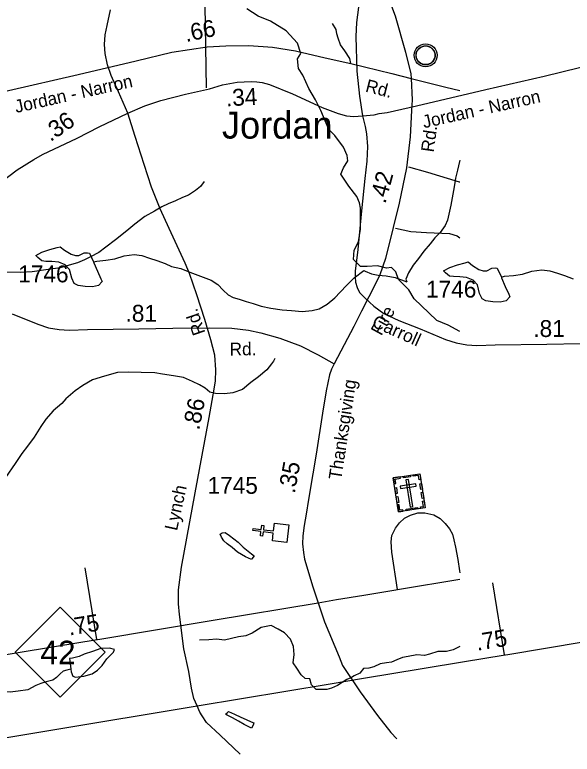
# Model space of a CAD drawing. Extents: x 2169602 to 2449496, y 721995 to 810662.
# Drawn here: x 2443189 to 2447311, y 758895 to 764367 of the extents above; entities that cross this region are included whole.
import ezdxf

# ---------------------------------------------------------------- set-up
doc = ezdxf.new("R2010")
doc.units = 0
doc.layers.add('Default', color=7, linetype='Continuous')

msp = doc.modelspace()

# ---------------------------------------------------------------- linework, layer by layer
at = {"layer": 'Default'}
for p, q in [((2444595.5, 764435.9), (2444603.2, 763825.7)), ((2443706.2, 760275.2), (2443793.4, 759742.9)), ((2446722.1, 760162.4), (2446809.2, 759630.1))]:
    msp.add_line(p, q, dxfattribs=at)
for points in [[(2445762.6, 764672.5), (2445715.8, 764310.4), (2445711.9, 764207.1), (2445719.7, 763950.9), (2445739.2, 763766.3), (2445761.3, 763619.4)], [(2444025.9, 763639.4), (2443956.8, 763798.2), (2443902.5, 763919.1), (2443874.8, 763998), (2443858.4, 764080), (2443851.7, 764147.6), (2443857.9, 764218.3), (2443873.3, 764288), (2443896.8, 764403.8)], [(2446103.5, 762332.8), (2446025.8, 762408.6), (2446005.8, 762464.5), (2445973.9, 762496.4), (2445938, 762492.4), (2445870.3, 762508.4), (2445794.5, 762504.4), (2445746.6, 762504.4), (2445694.8, 762556.3), (2445698.8, 762624.2), (2445730.7, 762688), (2445746.6, 762779.8), (2445746.6, 762847.7), (2445746.6, 762935.5), (2445738.7, 762975.4), (2445718.7, 763023.3), (2445658.9, 763099.2), (2445599.1, 763187), (2445619, 763234.9), (2445650.9, 763286.8), (2445646.9, 763326.7), (2445619, 763386.6), (2445555.2, 763474.4), (2445511.3, 763518.3), (2445451.5, 763658), (2445411.7, 763737.8), (2445363.8, 763821.7), (2445319.9, 763921.4), (2445288, 763969.3), (2445280.1, 764041.2), (2445304, 764081.1), (2445280.1, 764157), (2445196.3, 764248.8), (2445080.7, 764320.6), (2444988.9, 764356.5), (2444905.2, 764412.4)], [(2445974.7, 764430.5), (2446002.3, 764360.7), (2446079.3, 764091.5), (2446116.7, 763931.3), (2446121.2, 763895.8)], [(2445675.3, 764006.9), (2445665.8, 764043.6), (2445629.1, 764099.5), (2445598.7, 764145.8), (2445579.6, 764195.3), (2445571.6, 764227.2), (2445566.8, 764259.1), (2445538.1, 764302.2)], [(2442745.5, 763732.2), (2442830, 763740), (2442867.5, 763750.9), (2442926.2, 763758.2), (2443143.3, 763807.6), (2443656.7, 763926.3), (2444086.9, 764026), (2444350.3, 764089.9), (2444611.3, 764130.6), (2444750.2, 764138.6), (2444920.3, 764139.4), (2445094.3, 764128.2), (2445264.3, 764100.3), (2445484.6, 764049.2), (2445675.3, 764006.9), (2445978.4, 763932.6), (2446121.2, 763895.8)], [(2445761.3, 763619.4), (2445845.8, 763627.2), (2445883.3, 763638), (2445942, 763645.4), (2446159.2, 763694.8), (2446672.5, 763813.4), (2447102.8, 763913.2), (2447366.2, 763977.1), (2447627.2, 764017.8), (2447766.1, 764025.8), (2447936.1, 764026.6), (2448110.1, 764015.4), (2448280.1, 763987.4), (2448500.4, 763936.4), (2448691.2, 763894.1), (2448994.2, 763819.7), (2449137.1, 763783)], [(2446121.2, 763895.8), (2446126.8, 763738.1), (2446123.9, 763658.4), (2446113.8, 763463.1), (2446085.9, 763235.7), (2446031.2, 762973.9), (2445988.3, 762794.3), (2445929.5, 762563.9), (2445888, 762443.8), (2445860.7, 762385.5), (2445752.8, 762174.2), (2445696.2, 762060.2), (2445625.6, 761925.2), (2445552.1, 761785.2)], [(2446121.2, 763895.8), (2446376.2, 763832.7), (2446480.6, 763806.7)], [(2444025.9, 763639.4), (2444151, 763692.6), (2444268.1, 763732.8), (2444451.6, 763780), (2444628.1, 763820.2), (2444726, 763850), (2444833.8, 763868.4), (2444936.2, 763873.6), (2444978.3, 763871), (2445017.7, 763865.7), (2445072.8, 763852.6), (2445243.2, 763781.4), (2445462.2, 763680.7), (2445580.9, 763636.7), (2445643, 763619.4), (2445697.6, 763615.5), (2445761.3, 763619.4)], [(2442395.5, 762699.3), (2442509.2, 762749), (2442594, 762790.9), (2442749.5, 762887), (2442927.7, 763009.4), (2443207.4, 763219.1), (2443328.8, 763296), (2443393.5, 763332.7), (2443649.5, 763455), (2443813.8, 763537.1), (2444025.9, 763639.4)], [(2444536.9, 759253.3), (2444512, 759307.5), (2444496.3, 759382.9), (2444475.3, 759507.9), (2444440.4, 759675.9), (2444406.1, 759929), (2444398.9, 760007.9), (2444400.5, 760111.4), (2444421, 760278.4), (2444522.4, 760830.7), (2444625.9, 761388.2), (2444656.6, 761555.2), (2444674.1, 761656.6), (2444676.1, 761738.6), (2444667.9, 761848.2), (2444639.2, 761963), (2444594.1, 762112.6), (2444535.7, 762295), (2444480.9, 762452.8), (2444450.2, 762528.6), (2444330.8, 762784.8), (2444263.2, 762931.3), (2444199.6, 763092.2), (2444146.3, 763260.3), (2444079.7, 763466.2), (2444025.9, 763639.4)], [(2445761.3, 763619.4), (2445779.6, 763541), (2445789.4, 763487.6), (2445797.7, 763393.2), (2445792.4, 763283.1), (2445778.2, 763155.3), (2445752.2, 762917.3), (2445724.9, 762631.3), (2445706.7, 762470.1), (2445705.4, 762427.2), (2445708, 762387.5), (2445721, 762348.5), (2445739.2, 762312.1), (2445779.5, 762270.5), (2445843.2, 762210.7), (2445918.6, 762157.4), (2446029.1, 762104.7), (2446186.5, 762042.3), (2446375, 761964.3), (2446453, 761939), (2446532.3, 761924.7), (2446606.4, 761920.8), (2446741.6, 761926), (2447122.6, 761929.2), (2447373.5, 761935.1)], [(2446480.6, 763290.3), (2446477.6, 763281), (2446461.8, 763216.9), (2446448.5, 763158.9), (2446438.7, 763093), (2446413.9, 762958.9), (2446388.8, 762846.7), (2446371, 762808.4), (2446335.1, 762756.2), (2446295.5, 762715.9), (2446259.9, 762671.8), (2446214.1, 762617.5), (2446174.6, 762563.4), (2446135.2, 762515), (2446099.5, 762456.7), (2446081.7, 762410.8), (2446088, 762390.7)], [(2446101.6, 763242.9), (2446241.1, 763202.9), (2446476.4, 763131.1), (2446480.6, 763130.2)], [(2444589.4, 763132.5), (2444562.2, 763096), (2444526.1, 763065.8), (2444474.6, 763031.8), (2444428.5, 763015.3), (2444376.8, 762991), (2444323.1, 762968.7), (2444277.1, 762946.4), (2444221.2, 762913.9), (2444151.4, 762875.4), (2444078, 762817.1), (2444018.6, 762768.5), (2443933.1, 762701.9), (2443863.1, 762647.5), (2443809.6, 762609), (2443747.9, 762575), (2443704, 762554.4), (2443652.3, 762532.2), (2443590.4, 762515.5), (2443524.6, 762495.1), (2443436.6, 762482.8), (2443318.7, 762465.8), (2443231, 762459.2), (2443070.8, 762462.2)], [(2446004.9, 762787), (2446117.5, 762763.9), (2446233.2, 762755.9), (2446404.6, 762747.9), (2446460.5, 762731.9), (2446480.6, 762717.8)], [(2443771.8, 762538.6), (2443773.8, 762532.6), (2443800.3, 762468.9), (2443826.5, 762413.1), (2443834.7, 762393.2), (2443807.2, 762362.8), (2443762.9, 762354.5), (2443709.2, 762356.2), (2443656.9, 762364.1), (2443629, 762377.6), (2443610.6, 762417.7), (2443594, 762481.5), (2443562.2, 762517.1), (2443514, 762536.9), (2443464, 762540.4), (2443418, 762542.1), (2443388.1, 762546.2), (2443359.6, 762570), (2443343.6, 762585.8), (2443389.7, 762610), (2443447.2, 762630.6), (2443503.1, 762644.8), (2443525.3, 762650.8), (2443557.3, 762625.3), (2443605.5, 762595.7), (2443637.2, 762585.6), (2443663.7, 762585.7), (2443701.4, 762606), (2443727.5, 762606.5), (2443741.6, 762604.4), (2443771.8, 762538.6)], [(2443771.8, 762538.6), (2443795.8, 762544.7), (2443862, 762551.3), (2443927.8, 762561.6), (2443997.5, 762582.3), (2444071.1, 762592.7), (2444129.4, 762585.2), (2444185.6, 762567.3), (2444239.5, 762549.8), (2444301.8, 762526.3), (2444348, 762504.7), (2444416, 762489.1), (2444484.1, 762461.8), (2444562.4, 762434.2), (2444642.4, 762404.6), (2444690.8, 762371), (2444731, 762329.6), (2444767.1, 762295.8), (2444803.4, 762275.7), (2444847.3, 762262.2), (2444899.5, 762246.6), (2444951.4, 762231), (2445011.5, 762211.4), (2445083.7, 762196), (2445165.5, 762184.5), (2445235.6, 762179.2), (2445313.8, 762171.4), (2445388, 762178.1), (2445439.7, 762192.2), (2445499.1, 762225), (2445555.1, 762272.9), (2445594.5, 762313.6), (2445644.5, 762365.7), (2445698.2, 762420), (2445771.4, 762474.7)], [(2446787.6, 762425.7), (2446789.6, 762419.7), (2446816.1, 762356.1), (2446842.3, 762300.2), (2446850.5, 762280.4), (2446823.1, 762250), (2446778.8, 762241.7), (2446725, 762243.3), (2446672.8, 762251.2), (2446644.9, 762264.8), (2446626.4, 762304.9), (2446609.8, 762368.6), (2446578, 762404.3), (2446529.8, 762424.1), (2446479.8, 762427.6), (2446433.9, 762429.3), (2446403.9, 762433.4), (2446375.4, 762457.2), (2446359.4, 762472.9), (2446405.6, 762497.2), (2446463, 762517.8), (2446519, 762532), (2446541.1, 762538), (2446573.1, 762512.5), (2446621.3, 762482.9), (2446653.1, 762472.8), (2446679.5, 762472.9), (2446717.3, 762493.1), (2446743.3, 762493.7), (2446757.4, 762491.6), (2446787.6, 762425.7)], [(2445771.4, 762474.7), (2445779.2, 762470.6), (2445827.4, 762451.2), (2445876, 762441.4), (2445935.7, 762435.6), (2446001.5, 762422.1), (2446088, 762390.7)], [(2446787.6, 762425.7), (2446811.6, 762431.8), (2446877.8, 762438.5), (2446943.6, 762448.8), (2447013.4, 762469.5), (2447087, 762479.9), (2447145.2, 762472.3), (2447201.4, 762454.5), (2447255.3, 762437), (2447317.6, 762413.4)], [(2446480.6, 762023.4), (2446394.7, 762069.3), (2446310.9, 762105.2), (2446251.1, 762161.1), (2446143.4, 762264.9), (2446103.5, 762332.8)], [(2443170.6, 762155.2), (2443359.2, 762077.2), (2443437.2, 762051.8), (2443516.5, 762037.5), (2443590.6, 762033.6), (2443725.8, 762038.8), (2444106.7, 762042.1), (2444357.7, 762047.9), (2444630.7, 762050.5), (2444793.2, 762047.3), (2444916.7, 762033), (2445007.7, 762013.5), (2445148.1, 761974.4), (2445302.9, 761917.9), (2445432, 761851.3), (2445552.1, 761785.2)], [(2445112.5, 761824.5), (2445102.5, 761804.5), (2445088.7, 761784.3), (2445053.1, 761740.2), (2444991.5, 761687.9), (2444933.5, 761645.5), (2444872.6, 761593.1), (2444802.5, 761570.4), (2444740.8, 761561.9), (2444672.5, 761563.6), (2444632.5, 761575.4), (2444596.2, 761603.1), (2444555.8, 761628.7), (2444502.1, 761652.3), (2444437.9, 761683.8), (2444363.9, 761695.4), (2444281.6, 761706.7), (2444223.6, 761718.3), (2444123.6, 761719.6), (2444031.5, 761722.9), (2443947.6, 761720.6), (2443851.9, 761693.6), (2443764.3, 761665.1), (2443692.5, 761624.9), (2443634.7, 761584.5), (2443567.2, 761525.8), (2443537.3, 761491.7), (2443473.9, 761435.2), (2443418.4, 761375), (2443382.7, 761320.8), (2443333.1, 761240.3), (2443283.9, 761174.3), (2443242, 761119.8), (2443192.6, 761047.3), (2443121.3, 760942.9)], [(2445552.1, 761785.2), (2445531.9, 761744.8), (2445517, 761703.5), (2445492.2, 761583.8), (2445465, 761420.3), (2445417.1, 761116.8), (2445394.4, 760968.9), (2445361.4, 760779.6), (2445343.2, 760672.5), (2445329.5, 760588.2), (2445320.4, 760511.5), (2445317.6, 760452.5), (2445323.4, 760388.1), (2445332.5, 760339.4), (2445363.4, 760231.6), (2445391.9, 760141.6), (2445418, 760059.7), (2445433, 760015.4)], [(2446020, 760114.3), (2445977.9, 760390.2), (2445973.1, 760466.9), (2445977.9, 760514.8), (2446005, 760569), (2446033.7, 760607.3), (2446070.5, 760642.5), (2446115.2, 760664.8), (2446169.4, 760680.8), (2446222.1, 760680.8), (2446289.2, 760666.4), (2446333.9, 760639.3), (2446370.6, 760602.6), (2446404.1, 760562.6), (2446424.9, 760522.7), (2446436, 760482.8), (2446448.8, 760428.5), (2446464.8, 760336), (2446477.5, 760252.9), (2446480.6, 760238.4)], [(2444958.5, 760364), (2444942.7, 760340.1), (2444939, 760335.8), (2444894.8, 760355.5), (2444836.5, 760391), (2444796.1, 760425.1), (2444760, 760452.5), (2444734, 760474.7), (2444717.8, 760500.2), (2444707.7, 760524.4), (2444723.3, 760534.2), (2444743.8, 760536.4), (2444775.8, 760514.5), (2444842.1, 760463.2), (2444878.1, 760427.3), (2444914, 760397.6), (2444938.8, 760378), (2444958.5, 760364)], [(2445433, 760015.4), (2445568.3, 760039.1), (2445770.7, 760072.6), (2445991, 760109.5), (2446033.2, 760116.5), (2446480.6, 760190.7)], [(2441521.1, 759366.1), (2442504.7, 759528), (2442752.6, 759570.3), (2443184.7, 759642.3), (2443497.7, 759693.8), (2443783.7, 759741.5), (2443819.2, 759746.8), (2444655.8, 759886.7), (2445433, 760015.4)], [(2445433, 760015.4), (2445479.8, 759875.1), (2445588.9, 759616.7), (2445612.3, 759551), (2445743.6, 759356.6), (2445872.3, 759181.8), (2445970.9, 759056.7), (2446013.2, 759007.9)], [(2444536.9, 759253.3), (2445520.5, 759415.2), (2445768.4, 759457.5), (2446200.5, 759529.4), (2446513.6, 759581), (2446799.6, 759628.6), (2446835, 759634), (2447671.6, 759773.9), (2448448.8, 759902.5)], [(2446480.6, 759691.4), (2446430.5, 759666.3), (2446380.7, 759654.4), (2446316.9, 759656.4), (2446257.1, 759634.4), (2446219.2, 759624.4), (2446163.4, 759630.4), (2446097.6, 759618.4), (2446055.7, 759610.5), (2446013.8, 759592.5), (2445975.9, 759576.5), (2445938, 759570.5), (2445892.2, 759564.6), (2445844.3, 759540.6), (2445808.4, 759532.6), (2445768.6, 759528.6), (2445740.6, 759494.7), (2445698.8, 759474.7), (2445678.8, 759462.8), (2445644.9, 759446.8), (2445575.2, 759402.9), (2445531.3, 759382.9), (2445497.4, 759375), (2445417.6, 759373), (2445382.7, 759408.9), (2445370.8, 759452.8), (2445336.9, 759454.8), (2445307, 759482.7), (2445275.1, 759532.6), (2445247.2, 759570.5), (2445255.1, 759632.4), (2445249.1, 759692.3), (2445229.2, 759746.2), (2445183.3, 759794.1), (2445137.5, 759820), (2445085.6, 759848), (2445009.9, 759834), (2444944.1, 759790.1), (2444898.2, 759772.1), (2444844.4, 759764.1), (2444790.5, 759752.2), (2444740.7, 759740.2), (2444680.9, 759746.2), (2444625, 759742.2), (2444555.3, 759738.2)], [(2443602.9, 759525.2), (2443605.2, 759505), (2443617.3, 759473.1), (2443637.2, 759465.2), (2443699.5, 759473.7), (2443761.2, 759490), (2443800.8, 759516.4), (2443834.8, 759552.6), (2443870.1, 759600.8), (2443906, 759636.8), (2443918.1, 759651.2), (2443925.7, 759669.1), (2443890, 759679), (2443825.8, 759678.5), (2443764.3, 759654.1), (2443702.6, 759635.5), (2443664.2, 759619.4), (2443616.3, 759605.1), (2443594.7, 759602.7), (2443600.7, 759547), (2443602.9, 759525.2)], [(2443602.9, 759525.2), (2443574.8, 759516.9), (2443547.2, 759508.5), (2443525.4, 759490.3), (2443497.3, 759462.4), (2443469.6, 759443.9), (2443421.7, 759431.7), (2443381.9, 759417.4), (2443344.4, 759403.2), (2443286.1, 759371), (2443214.4, 759360.4), (2443154.3, 759354.1), (2443082.3, 759361.3)], [(2442387, 758895), (2444536.9, 759253.3)], [(2444855.9, 758895), (2444706.8, 759037.2), (2444607.5, 759128.9), (2444573.9, 759179.9), (2444558.7, 759206.5), (2444536.9, 759253.3)], [(2444939.7, 759088.5), (2444885.5, 759116.1), (2444843.1, 759139.5), (2444799, 759163.6), (2444760.6, 759183.2), (2444746.7, 759191), (2444760.6, 759201.1), (2444770.5, 759211.3), (2444814.8, 759191.7), (2444860.9, 759169.7), (2444899.3, 759152.2), (2444937, 759134.3), (2444957.3, 759126.3), (2444951.3, 759110.6), (2444939.7, 759088.5)]]:
    msp.add_lwpolyline(points, dxfattribs=at)
for points in [[(2446157.4, 764078.8), (2446158.3, 764083.8), (2446159.9, 764089.7), (2446162.5, 764096.2), (2446165.2, 764101.4), (2446168.2, 764106.5), (2446171.6, 764111.1), (2446175.1, 764115.1), (2446179.3, 764119.2), (2446184.2, 764123.3), (2446189.1, 764126.6), (2446193.5, 764129.2), (2446198.1, 764131.4), (2446203, 764133.5), (2446208, 764135.1), (2446211.9, 764136.2), (2446216.3, 764136.8), (2446220, 764137.5), (2446225.7, 764137.7), (2446229.7, 764137.6), (2446234.8, 764137.4), (2446239.2, 764136.7), (2446243.7, 764135.8), (2446248.2, 764134.6), (2446252.8, 764132.8), (2446258.8, 764130.2), (2446264.4, 764127), (2446269, 764123.8), (2446273.6, 764120.2), (2446276.6, 764117.4), (2446280.3, 764113.5), (2446283.8, 764109.2), (2446286.6, 764105.1), (2446289.4, 764100.6), (2446291.6, 764096), (2446293.4, 764091.4), (2446294.9, 764086.9), (2446296, 764082.8), (2446297, 764077.4), (2446297.6, 764073.1), (2446297.8, 764067.7), (2446297.6, 764062.5), (2446297.1, 764057.4), (2446296.3, 764052.5), (2446294.8, 764046.9), (2446293.1, 764041.7), (2446291, 764037.1), (2446288.2, 764031.7), (2446285.2, 764026.9), (2446282.1, 764022.7), (2446278.3, 764018.4), (2446273.6, 764014), (2446269, 764010.2), (2446264.5, 764007.1), (2446260.6, 764004.9), (2446254.5, 764002), (2446248.1, 763999.5), (2446242.7, 763998.2), (2446236.8, 763997.1), (2446232.8, 763996.6), (2446228.8, 763996.4), (2446223.7, 763996.4), (2446219.9, 763996.8), (2446214.8, 763997.4), (2446209.5, 763998.6), (2446205.3, 763999.8), (2446200.7, 764001.5), (2446196.6, 764003.3), (2446193, 764005.3), (2446186.9, 764008.9), (2446181.9, 764012.8), (2446177.5, 764016.8), (2446173.5, 764021.2), (2446170.6, 764024.8), (2446167.9, 764028.5), (2446164.2, 764034.9), (2446162.7, 764038.1), (2446161.1, 764041.7), (2446158.8, 764049.1), (2446157.4, 764055.4), (2446156.8, 764060.1), (2446156.5, 764065.8), (2446156.5, 764070), (2446157, 764075.8)], [(2445988.3, 760939.8), (2446185, 760970.6), (2446224.4, 760719.1), (2446027.7, 760688.3)], [(2445995, 760897), (2446006.2, 760898.8), (2446001.2, 760930.6), (2446041.3, 760936.8), (2446039.6, 760947.8), (2445988.3, 760939.8)], [(2446061.5, 760951.3), (2446112.7, 760959.3), (2446114.4, 760948), (2446063.2, 760940)], [(2446191.8, 760927.8), (2446180.6, 760926), (2446175.6, 760957.9), (2446135.5, 760951.6), (2446133.8, 760962.6), (2446185.1, 760970.6)], [(2446039.2, 760878.9), (2446042, 760860.4), (2446158.4, 760878.7), (2446155.5, 760897.1)], [(2446100.5, 760927.7), (2446082.1, 760924.8), (2446113.5, 760724.5), (2446131.9, 760727.4)], [(2446191.8, 760853.8), (2446185.1, 760896.6), (2446196.4, 760898.4), (2446203.1, 760855.6)], [(2446006.5, 760823.8), (2445999.8, 760866.5), (2446011, 760868.3), (2446017.7, 760825.5)], [(2446202, 760788.7), (2446195.3, 760831.5), (2446206.5, 760833.3), (2446213.2, 760790.5)], [(2446016.9, 760757.3), (2446010.2, 760800.1), (2446021.4, 760801.9), (2446028.1, 760759.1)], [(2446191.7, 760713.9), (2446189.9, 760725.3), (2446211.6, 760728.7), (2446205.4, 760768.6), (2446216.4, 760770.4), (2446224.4, 760719.1)], [(2446060.4, 760693.4), (2446058.6, 760704.8), (2446036.9, 760701.4), (2446030.6, 760741.3), (2446019.6, 760739.6), (2446027.7, 760688.3)], [(2446082.7, 760708.5), (2446166.6, 760721.6), (2446168.3, 760710.4), (2446084.5, 760697.2)], [(2445094.5, 760475.4), (2445101, 760531.9), (2445025.4, 760540.9), (2445021.7, 760509.1), (2445005.8, 760510.9), (2445009.5, 760542.7), (2444949.8, 760549.8), (2444951.7, 760565.7), (2445011.4, 760558.6), (2445015.2, 760590.4), (2445031, 760588.5), (2445027.3, 760556.8), (2445102.9, 760547.9), (2445109.7, 760605.1), (2445215.5, 760592.7), (2445200.2, 760462.9)], [(2443191, 759649.7), (2443524, 759982.7), (2443857, 759649.7), (2443524, 759316.7)]]:
    msp.add_lwpolyline(points, close=True, dxfattribs=at)
for centre, radius in [((2446227.3, 764067.6), 84.9), ((2446227, 764067.8), 69)]:
    msp.add_circle(centre, radius, dxfattribs=at)

# ---------------------------------------------------------------- texts
for s, height, rotation, p in [('.66', 125, 11.8747, (2444455.8, 764165.3)), ('Jordan - Narron', 95, 12.6368, (2443199.3, 763639.9)), ('Rd.', 95, 345.6742, (2445776.3, 763800)), ('.34', 125, 2.9378, (2444753.5, 763689.8)), ('Jordan - Narron', 95, 12.6368, (2446215.1, 763527)), ('.36', 125, 34.5909, (2443452.9, 763424.4)), ('Rd.', 95, 81.9512, (2446286.2, 763346.4)), ('.42', 125, 74.8514, (2445929.4, 762964.4)), ('.81', 125, 0.0689, (2444008.1, 762095.6)), ('Fire', 95, 61.2497, (2445899.7, 761986.7)), ('Rd.', 95, 109.058, (2444600, 762014.7)), ('Carroll', 95, 335.9669, (2445823.4, 762063.6)), ('.81', 125, 0.0689, (2447023.9, 761982.8)), ('Rd.', 95, 0.9174, (2444778.7, 761845.1)), ('Thanksgiving', 95, 81.35, (2445603, 760921.4)), ('.86', 125, 79.0262, (2444552.8, 761288.9)), ('.35', 125, 79.5257, (2445259, 760820.2)), ('Lynch', 95, 77.5075, (2444388.5, 760544.4)), ('.75', 125, 9.4531, (2443592.8, 759773)), ('.75', 125, 9.4531, (2446608.6, 759660.2))]:
    msp.add_text(s, height=height, rotation=rotation, dxfattribs=at).set_placement(p)
for s, height, p in [('Jordan', 200, (2444721.1, 763451.2)), ('1746', 125, (2443214.8, 762387.3)), ('1746', 125, (2446230.6, 762274.5)), ('1745', 125, (2444614.7, 760822.2)), ('42', 175, (2443378.1, 759560))]:
    msp.add_text(s, height=height, dxfattribs=at).set_placement(p)

doc.saveas('drawing.dxf')
